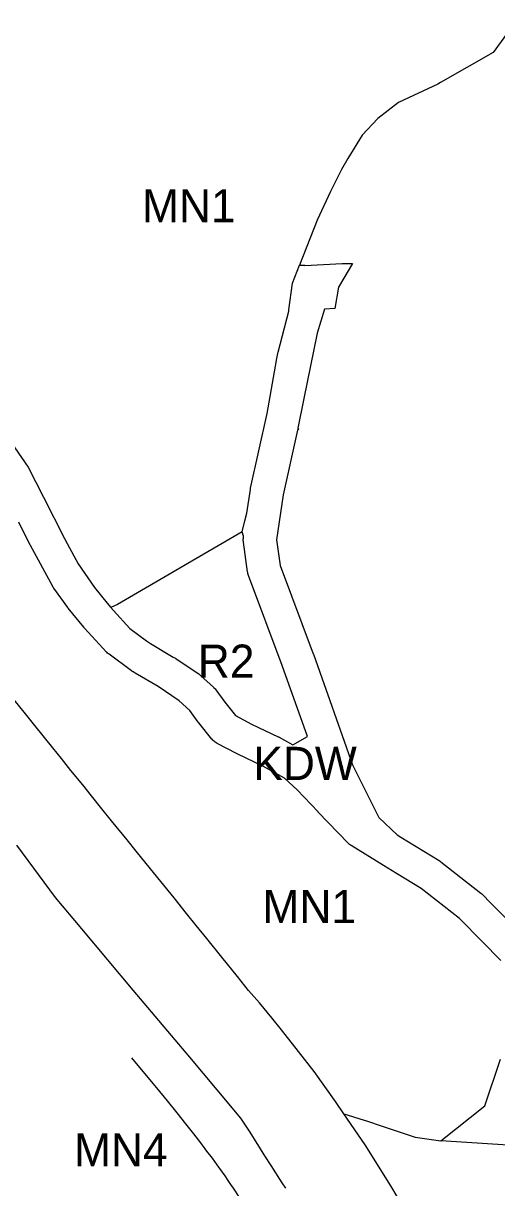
# Model space of a CAD drawing. Extents: x 7413438 to 7416393, y 5541665 to 5544118.
# Drawn here: x 7414956.5 to 7415042.1, y 5542017 to 5542227.5 of the extents above; entities that cross this region are included whole.
import ezdxf

# ---------------------------------------------------------------- set-up
doc = ezdxf.new("R2010")
doc.units = 0
for name, color, linetype in [('linie_rozgraniczajace', 7, 'Continuous'), ('linie_zabudowy_nieprzekraczalne', 7, 'Continuous'), ('oznaczenia_przeznaczen', 7, 'Continuous')]:
    doc.layers.add(name, color=color, linetype=linetype)

msp = doc.modelspace()

# ---------------------------------------------------------------- linework, layer by layer
at = {"layer": 'linie_rozgraniczajace'}
for p, q in [((7415045.36, 5542227.54), (7415041.49, 5542222.25)), ((7415041.49, 5542222.25), (7415031.97, 5542216.85)), ((7415031.97, 5542216.85), (7415031.45, 5542216.56)), ((7415031.45, 5542216.56), (7415024.37, 5542213.23)), ((7415024.37, 5542213.23), (7415020.62, 5542210.34)), ((7415020.62, 5542210.34), (7415017.79, 5542207.3)), ((7415017.79, 5542207.3), (7415015.2, 5542203.09)), ((7415015.2, 5542203.09), (7415014.03, 5542201.07)), ((7415014.03, 5542201.07), (7415012.03, 5542197.13)), ((7415012.03, 5542197.13), (7415009.63, 5542191.93)), ((7415009.63, 5542191.93), (7415006.42, 5542183.81)), ((7415005.15, 5542180.54), (7415006.41, 5542183.79)), ((7415006.41, 5542183.79), (7415006.42, 5542183.79)), ((7415006.42, 5542183.81), (7415006.42, 5542183.79)), ((7415006.42, 5542183.79), (7415007.42, 5542183.77)), ((7415007.4, 5542183.72), (7415014.15, 5542184.12)), ((7415007.42, 5542183.77), (7415007.4, 5542183.72)), ((7415016.05, 5542184.12), (7415013.5, 5542179.81)), ((7415014.15, 5542184.12), (7415016.05, 5542184.12)), ((7415004.53, 5542175.7), (7415005.15, 5542180.54)), ((7415013.5, 5542179.81), (7415012.82, 5542175.96)), ((7415002.57, 5542168.05), (7415004.5, 5542175.49)), ((7415004.5, 5542175.49), (7415004.53, 5542175.7)), ((7415010.95, 5542175.84), (7415009.66, 5542171.48)), ((7415012.82, 5542175.96), (7415010.95, 5542175.84)), ((7415009.66, 5542171.48), (7415007.25, 5542159.7)), ((7415001.93, 5542164.51), (7415002.36, 5542166.91)), ((7415002.36, 5542166.91), (7415002.52, 5542167.82)), ((7415002.52, 5542167.82), (7415002.54, 5542167.96)), ((7415002.54, 5542167.96), (7415002.57, 5542168.05)), ((7415000.59, 5542156.95), (7415001.93, 5542164.51)), ((7415007.25, 5542159.7), (7415006.15, 5542154.32)), ((7414997.58, 5542143.45), (7415000.59, 5542156.95)), ((7415006.07, 5542153.95), (7415003.46, 5542142.26)), ((7415006.29, 5542154.15), (7415006.07, 5542153.95)), ((7415006.15, 5542154.32), (7415006.29, 5542154.15)), ((7414953.03, 5542153.45), (7414957.33, 5542147.27)), ((7414957.33, 5542147.27), (7414960.09, 5542141.81)), ((7414996.93, 5542138.95), (7414997.54, 5542143.23)), ((7414997.54, 5542143.27), (7414997.58, 5542143.45)), ((7414997.54, 5542143.23), (7414997.54, 5542143.27)), ((7414960.09, 5542141.81), (7414963.89, 5542134.39)), ((7415003.46, 5542142.26), (7415002.3, 5542134.14)), ((7414996.57, 5542137.56), (7414996.93, 5542138.95)), ((7414957.73, 5542133.16), (7414955.64, 5542137.32)), ((7414996.07, 5542135.58), (7414996.57, 5542137.56)), ((7414996.07, 5542135.58), (7414973.53, 5542122.43)), ((7414996.33, 5542134.81), (7414996.07, 5542135.58)), ((7414996.28, 5542134.42), (7414996.3, 5542134.57)), ((7414996.3, 5542134.57), (7414996.33, 5542134.81)), ((7414957.77, 5542133.08), (7414957.73, 5542133.16)), ((7414961.78, 5542125.69), (7414957.77, 5542133.08)), ((7414963.89, 5542134.39), (7414964.37, 5542133.49)), ((7414964.37, 5542133.49), (7414966.38, 5542129.8)), ((7414996.27, 5542134.22), (7414996.28, 5542134.42)), ((7414996.27, 5542134.02), (7414996.27, 5542134.22)), ((7414996.29, 5542133.83), (7414996.27, 5542134.02)), ((7414996.3, 5542133.73), (7414996.29, 5542133.83)), ((7414997.05, 5542128.34), (7414996.3, 5542133.73)), ((7415002.3, 5542134.14), (7415002.94, 5542129.49)), ((7414966.38, 5542129.8), (7414969.32, 5542125.48)), ((7414997.06, 5542128.24), (7414997.05, 5542128.34)), ((7414997.1, 5542128.04), (7414997.06, 5542128.24)), ((7415002.94, 5542129.49), (7415008.92, 5542113.5)), ((7414997.16, 5542127.85), (7414997.1, 5542128.04)), ((7414997.21, 5542127.7), (7414997.16, 5542127.85)), ((7415003.29, 5542111.42), (7414997.21, 5542127.7)), ((7414961.88, 5542125.52), (7414961.78, 5542125.69)), ((7414961.78, 5542125.69), (7414961.78, 5542125.69)), ((7414961.99, 5542125.36), (7414961.88, 5542125.52)), ((7414964.51, 5542121.89), (7414961.99, 5542125.36)), ((7414969.32, 5542125.48), (7414971.64, 5542122.69)), ((7414971.64, 5542122.69), (7414972.32, 5542121.86)), ((7414973.53, 5542122.43), (7414972.32, 5542121.86)), ((7414964.52, 5542121.89), (7414964.51, 5542121.89)), ((7414964.6, 5542121.77), (7414964.52, 5542121.89)), ((7414967.39, 5542118.31), (7414964.6, 5542121.77)), ((7414972.32, 5542121.86), (7414972.77, 5542121.32)), ((7414972.77, 5542121.32), (7414975.75, 5542118.1)), ((7414967.42, 5542118.27), (7414967.39, 5542118.31)), ((7414967.53, 5542118.15), (7414967.42, 5542118.27)), ((7414971.54, 5542113.81), (7414967.53, 5542118.15)), ((7414975.75, 5542118.1), (7414978.77, 5542115.88)), ((7414978.77, 5542115.88), (7414979.49, 5542115.35)), ((7414971.57, 5542113.78), (7414971.54, 5542113.81)), ((7414971.71, 5542113.65), (7414971.57, 5542113.78)), ((7414971.86, 5542113.52), (7414971.71, 5542113.65)), ((7414971.97, 5542113.44), (7414971.86, 5542113.52)), ((7414979.49, 5542115.35), (7414983.59, 5542112.93)), ((7415008.92, 5542113.5), (7415008.94, 5542113.45)), ((7414976.06, 5542110.42), (7414971.97, 5542113.44)), ((7414983.59, 5542112.93), (7414983.98, 5542112.7)), ((7414983.98, 5542112.7), (7414984.01, 5542112.67)), ((7414984.01, 5542112.67), (7414984.12, 5542112.6)), ((7414984.12, 5542112.6), (7414988.21, 5542109.86)), ((7415007.86, 5542098.55), (7415003.29, 5542111.42)), ((7415008.94, 5542113.45), (7415016.05, 5542093.42)), ((7414976.11, 5542110.39), (7414976.06, 5542110.42)), ((7414976.27, 5542110.28), (7414976.11, 5542110.39)), ((7414976.31, 5542110.26), (7414976.27, 5542110.28)), ((7414976.68, 5542110.04), (7414976.31, 5542110.26)), ((7414980.85, 5542107.58), (7414976.68, 5542110.04)), ((7414988.21, 5542109.86), (7414988.26, 5542109.82)), ((7414988.26, 5542109.82), (7414988.42, 5542109.7)), ((7414988.42, 5542109.7), (7414988.55, 5542109.59)), ((7414988.55, 5542109.59), (7414990.89, 5542107.46)), ((7414984.68, 5542105), (7414980.85, 5542107.58)), ((7414990.89, 5542107.46), (7414990.9, 5542107.44)), ((7414990.9, 5542107.44), (7414991.04, 5542107.31)), ((7414991.04, 5542107.31), (7414991.17, 5542107.16)), ((7414956.62, 5542102.95), (7414954.04, 5542106.15)), ((7414991.17, 5542107.16), (7414991.3, 5542107)), ((7414991.3, 5542107), (7414991.3, 5542107)), ((7414991.3, 5542107), (7414992.94, 5542104.75)), ((7414986.62, 5542103.23), (7414984.68, 5542105)), ((7414988.13, 5542101.16), (7414986.62, 5542103.23)), ((7414992.94, 5542104.75), (7414994.87, 5542102.34)), ((7414958.54, 5542100.56), (7414956.62, 5542102.95)), ((7414988.22, 5542101.04), (7414988.13, 5542101.16)), ((7414988.13, 5542101.16), (7414988.13, 5542101.16)), ((7414990.59, 5542098.1), (7414988.22, 5542101.04)), ((7414994.87, 5542102.34), (7414997.78, 5542100.81)), ((7414961.82, 5542096.48), (7414958.54, 5542100.56)), ((7414997.78, 5542100.81), (7415002.59, 5542098.52)), ((7414990.62, 5542098.05), (7414990.59, 5542098.1)), ((7414990.75, 5542097.91), (7414990.62, 5542098.05)), ((7414990.89, 5542097.77), (7414990.75, 5542097.91)), ((7414991.04, 5542097.64), (7414990.89, 5542097.77)), ((7414991.2, 5542097.52), (7414991.04, 5542097.64)), ((7414991.36, 5542097.41), (7414991.2, 5542097.52)), ((7414991.53, 5542097.32), (7414991.36, 5542097.41)), ((7414995.05, 5542095.47), (7414991.53, 5542097.32)), ((7415002.59, 5542098.52), (7415002.69, 5542098.47)), ((7415002.69, 5542098.47), (7415002.76, 5542098.43)), ((7415002.76, 5542098.43), (7415005.21, 5542097.07)), ((7415005.21, 5542097.07), (7415007.86, 5542098.55)), ((7414963.37, 5542094.56), (7414961.82, 5542096.48)), ((7414965.08, 5542092.43), (7414963.37, 5542094.56)), ((7414995.15, 5542095.42), (7414995.05, 5542095.47)), ((7414999.92, 5542093.15), (7414995.15, 5542095.42)), ((7414967.21, 5542089.79), (7414965.08, 5542092.43)), ((7415003.73, 5542091.02), (7414999.92, 5542093.15)), ((7415016.05, 5542093.42), (7415020.81, 5542083.88)), ((7415006.01, 5542088.92), (7415003.73, 5542091.02)), ((7414968.78, 5542087.84), (7414967.21, 5542089.79)), ((7415009.81, 5542084.91), (7415006.01, 5542088.92)), ((7414970.7, 5542085.45), (7414968.78, 5542087.84)), ((7414972.43, 5542083.3), (7414970.7, 5542085.45)), ((7415009.82, 5542084.9), (7415009.81, 5542084.91)), ((7415009.81, 5542084.91), (7415009.81, 5542084.91)), ((7415015.22, 5542079.29), (7415009.82, 5542084.9)), ((7414975.24, 5542079.88), (7414972.43, 5542083.3)), ((7415020.81, 5542083.88), (7415024.08, 5542080.76)), ((7414976.9, 5542077.82), (7414975.24, 5542079.88)), ((7415024.08, 5542080.76), (7415024.79, 5542080.33)), ((7415024.79, 5542080.33), (7415031.7, 5542076.11)), ((7414955.21, 5542078.89), (7414962.21, 5542069.46)), ((7414979.46, 5542074.62), (7414976.9, 5542077.82)), ((7415015.34, 5542079.17), (7415015.22, 5542079.29)), ((7415015.49, 5542079.04), (7415015.34, 5542079.17)), ((7415015.65, 5542078.92), (7415015.49, 5542079.04)), ((7415015.8, 5542078.82), (7415015.65, 5542078.92)), ((7415021.64, 5542075.22), (7415015.8, 5542078.82)), ((7415031.7, 5542076.11), (7415031.7, 5542076.11)), ((7415031.7, 5542076.11), (7415031.87, 5542076)), ((7415031.87, 5542076), (7415031.99, 5542075.91)), ((7415031.99, 5542075.91), (7415039.23, 5542070.25)), ((7414983.73, 5542069.36), (7414979.46, 5542074.62)), ((7415021.65, 5542075.21), (7415021.64, 5542075.22)), ((7415021.66, 5542075.21), (7415021.65, 5542075.21)), ((7415023.98, 5542073.79), (7415021.66, 5542075.21)), ((7415028.43, 5542071.08), (7415023.98, 5542073.79)), ((7414962.21, 5542069.46), (7414967.01, 5542063.75)), ((7414986, 5542066.55), (7414983.73, 5542069.36)), ((7415035.38, 5542065.65), (7415028.43, 5542071.08)), ((7415039.23, 5542070.25), (7415039.27, 5542070.22)), ((7415039.27, 5542070.22), (7415039.42, 5542070.09)), ((7415039.42, 5542070.09), (7415039.53, 5542069.98)), ((7415039.53, 5542069.98), (7415041.01, 5542068.47)), ((7415041.01, 5542068.47), (7415047.13, 5542062.22)), ((7414987.74, 5542064.39), (7414986, 5542066.55)), ((7415039.47, 5542061.47), (7415035.38, 5542065.65)), ((7414967.01, 5542063.75), (7414976.3, 5542052.71)), ((7414989.66, 5542062.02), (7414987.74, 5542064.39)), ((7414992.4, 5542058.62), (7414989.66, 5542062.02)), ((7415042.84, 5542058.02), (7415039.47, 5542061.47)), ((7414995.2, 5542055.16), (7414992.4, 5542058.62)), ((7414997.23, 5542052.65), (7414995.2, 5542055.16)), ((7414976.3, 5542052.71), (7414986.51, 5542040.58)), ((7414999.18, 5542050.38), (7414997.23, 5542052.65)), ((7415001.45, 5542047.67), (7414999.18, 5542050.38)), ((7415003.2, 5542045.51), (7415001.45, 5542047.67)), ((7415006.28, 5542041.61), (7415003.2, 5542045.51)), ((7414986.51, 5542040.58), (7414991.47, 5542034.67)), ((7415009.06, 5542037.95), (7415006.28, 5542041.61)), ((7415039.94, 5542031.78), (7415042.78, 5542040.21)), ((7415012.97, 5542032.57), (7415009.06, 5542037.95)), ((7414991.47, 5542034.67), (7414995.75, 5542029.55)), ((7415014.47, 5542030.34), (7415012.97, 5542032.57)), ((7415032.01, 5542025.42), (7415039.94, 5542031.78)), ((7414995.75, 5542029.55), (7414997.43, 5542027.02)), ((7415018.32, 5542024.69), (7415014.47, 5542030.34)), ((7415014.47, 5542030.34), (7415018.92, 5542028.91)), ((7415018.92, 5542028.91), (7415021.02, 5542028.21)), ((7415021.02, 5542028.21), (7415027.39, 5542026.11)), ((7414997.43, 5542027.02), (7415000.12, 5542022.73)), ((7415027.39, 5542026.11), (7415032.01, 5542025.42)), ((7415044.22, 5542024.64), (7415032.01, 5542025.42)), ((7415022.97, 5542017.28), (7415018.32, 5542024.69)), ((7415000.12, 5542022.73), (7415001.22, 5542021)), ((7415001.22, 5542021), (7415003.24, 5542017.85)), ((7415003.24, 5542017.85), (7415003.89, 5542016.89)), ((7415025.24, 5542013.45), (7415022.97, 5542017.28))]:
    msp.add_line(p, q, dxfattribs=at)
at = {"layer": 'linie_zabudowy_nieprzekraczalne'}
msp.add_open_spline([(7415013.08, 5541984.02), (7415012.81, 5541984.63), (7415012.81, 5541984.63), (7415006.73, 5541998.37), (7414996.72, 5542013.5), (7414996.71, 5542013.5), (7414989.22, 5542024.83), (7414976.1, 5542040.43)], degree=3, dxfattribs=at)

# ---------------------------------------------------------------- texts
at = {"layer": 'oznaczenia_przeznaczen'}
for s, p in [('MN1', (7414977.93, 5542191.53)), ('R2', (7414988.03, 5542109.18)), ('KDW', (7414998.08, 5542090.69)), ('MN1', (7414999.74, 5542064.81)), ('MN4', (7414965.64, 5542020.8))]:
    msp.add_text(s, height=6, dxfattribs=at).set_placement(p)

doc.saveas('drawing.dxf')
